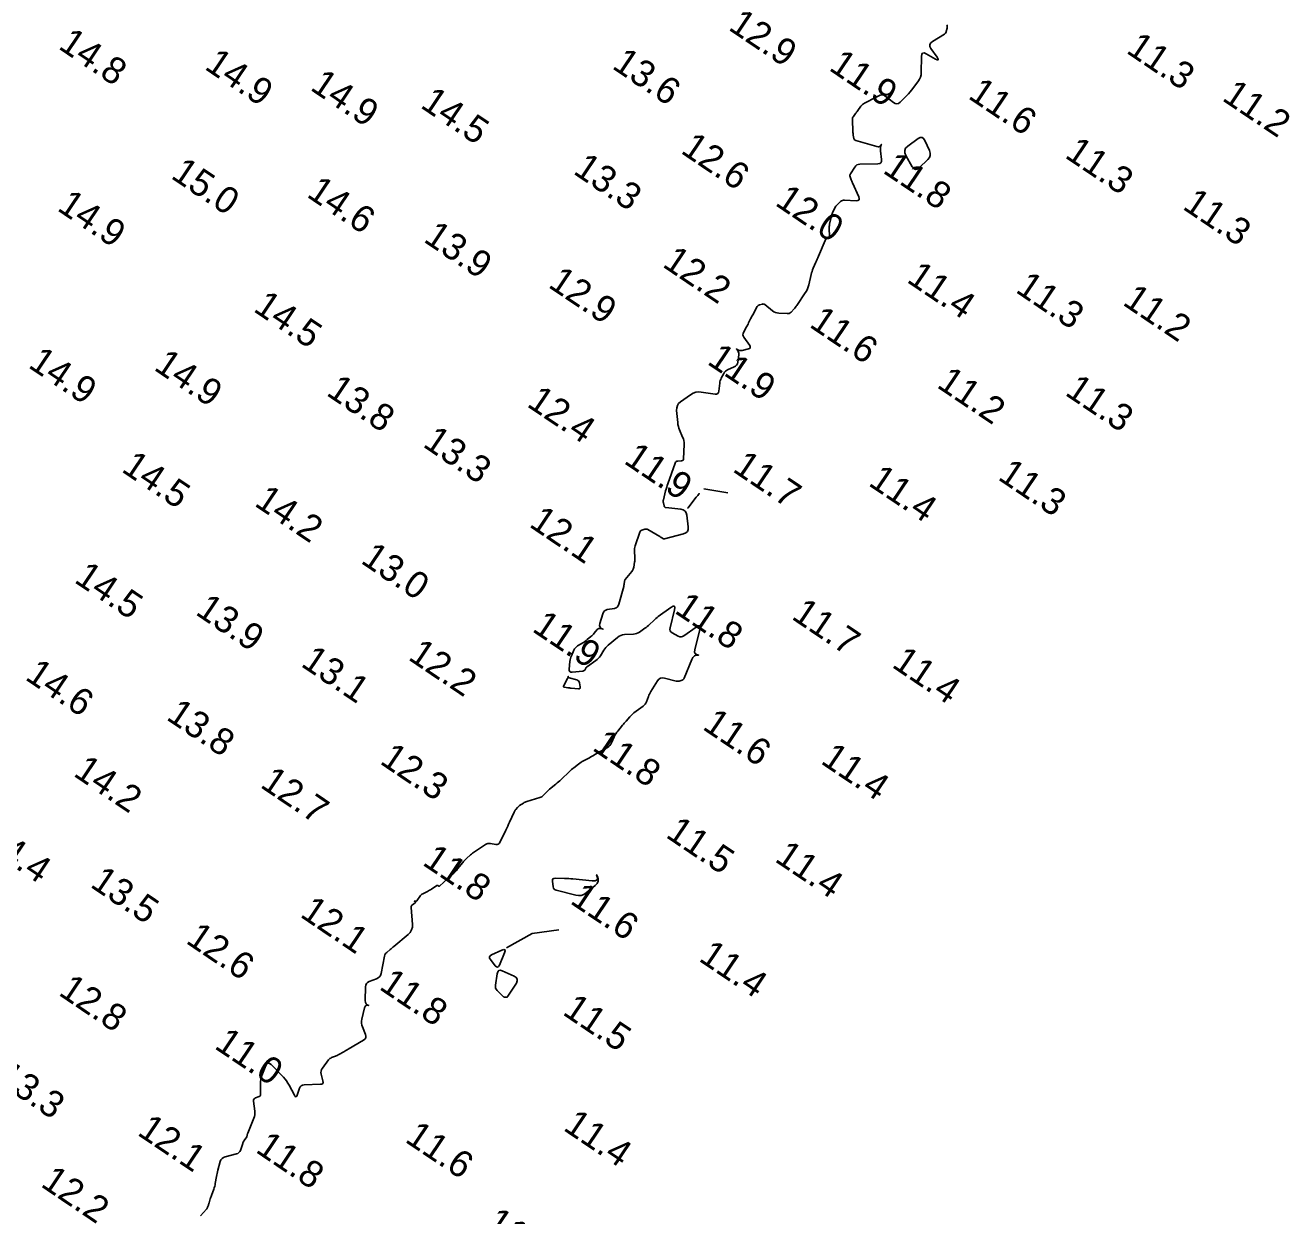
# Model space of a CAD drawing. Extents: x 815352 to 820877, y 582403 to 597439.
# Drawn here: x 816252.7 to 816489.9, y 583401.7 to 583625.1 of the extents above; entities that cross this region are included whole.
import ezdxf

# ---------------------------------------------------------------- set-up
doc = ezdxf.new("R2010")
doc.units = 0
doc.layers.add('V-CONT-EL12', color=7, linetype='Continuous')
doc.layers.add('V-TOPO-SOUN', color=7, linetype='Continuous')

msp = doc.modelspace()

# ---------------------------------------------------------------- linework, layer by layer
at = {"layer": 'V-CONT-EL12'}
for points in [[(816425.55, 583625.17), (816425.6, 583625.02), (816425.63, 583624.86), (816425.64, 583624.71), (816425.61, 583624.55), (816425.45, 583623.9), (816425.4, 583623.75), (816425.32, 583623.61), (816425.22, 583623.5), (816425.09, 583623.4), (816422.85, 583622.03), (816422.52, 583621.76), (816422.36, 583621.45), (816422.38, 583621.1), (816422.57, 583620.71), (816423.71, 583619.06), (816423.91, 583618.73), (816423.92, 583618.57), (816423.76, 583618.57), (816423.41, 583618.73), (816421.67, 583619.72), (816421.29, 583619.87), (816421.01, 583619.84), (816420.85, 583619.62), (816420.79, 583619.21), (816420.75, 583616.19), (816420.71, 583615.76), (816420.61, 583615.36), (816420.45, 583614.98), (816420.22, 583614.62), (816419.19, 583613.23), (816418.92, 583612.88), (816418.65, 583612.55), (816418.36, 583612.23), (816418.06, 583611.91), (816416.82, 583610.65), (816416.51, 583610.42), (816416.19, 583610.33), (816415.87, 583610.38), (816415.54, 583610.58), (816413.94, 583611.85), (816413.73, 583611.98), (816413.5, 583612.04), (816413.27, 583612.03), (816413.02, 583611.95), (816412.02, 583611.45), (816411.78, 583611.33), (816411.55, 583611.22), (816411.32, 583611.1), (816411.09, 583610.98), (816410.11, 583610.46), (816409.92, 583610.35), (816409.74, 583610.21), (816409.58, 583610.06), (816409.44, 583609.88), (816408.83, 583609.05), (816408.73, 583608.91), (816408.63, 583608.78), (816408.53, 583608.64), (816408.42, 583608.5), (816408.01, 583607.95), (816407.93, 583607.81), (816407.87, 583607.66), (816407.83, 583607.5), (816407.83, 583607.34), (816407.93, 583605.11), (816407.94, 583604.95), (816407.95, 583604.79), (816407.97, 583604.63), (816408, 583604.48), (816408.11, 583603.85), (816408.16, 583603.71), (816408.23, 583603.6), (816408.34, 583603.51), (816408.48, 583603.45), (816412.43, 583602.31), (816412.71, 583602.26), (816412.94, 583602.32), (816413.13, 583602.47), (816413.27, 583602.71), (816413.17, 583602.42), (816413.11, 583602.12), (816413.09, 583601.82), (816413.1, 583601.51), (816413.3, 583599.86), (816413.29, 583599.53), (816413.18, 583599.29), (816412.96, 583599.15), (816412.63, 583599.09), (816409.2, 583599), (816408.92, 583598.96), (816408.67, 583598.86), (816408.46, 583598.7), (816408.28, 583598.47), (816407.48, 583597.21), (816407.42, 583597.08), (816407.38, 583596.94), (816407.38, 583596.8), (816407.42, 583596.66), (816407.61, 583596.09), (816407.66, 583595.94), (816407.72, 583595.8), (816407.77, 583595.66), (816407.84, 583595.52), (816409.02, 583592.91), (816409.13, 583592.57), (816409.08, 583592.33), (816408.87, 583592.2), (816408.52, 583592.16), (816406.35, 583592.24), (816406.15, 583592.23), (816405.97, 583592.18), (816405.79, 583592.1), (816405.63, 583591.98), (816405, 583591.41), (816404.86, 583591.27), (816404.74, 583591.12), (816404.63, 583590.96), (816404.54, 583590.78), (816404.19, 583590.07), (816404.11, 583589.89), (816404.04, 583589.7), (816403.98, 583589.52), (816403.93, 583589.32), (816403.56, 583587.76), (816403.51, 583587.53), (816403.49, 583587.3), (816403.48, 583587.06), (816403.48, 583586.83), (816403.56, 583585.63), (816403.56, 583585.52), (816403.53, 583585.43), (816403.47, 583585.35), (816403.38, 583585.28), (816402.99, 583585.03), (816402.9, 583584.97), (816402.82, 583584.89), (816402.75, 583584.8), (816402.7, 583584.7), (816401.45, 583581.74), (816401.33, 583581.45), (816401.21, 583581.17), (816401.09, 583580.89), (816400.96, 583580.6), (816400.47, 583579.47), (816400.36, 583579.18), (816400.26, 583578.89), (816400.17, 583578.6), (816400.09, 583578.3), (816399.67, 583576.39), (816399.56, 583575.99), (816399.41, 583575.59), (816399.22, 583575.21), (816399, 583574.85), (816397.43, 583572.51), (816397.31, 583572.34), (816397.18, 583572.17), (816397.05, 583572.01), (816396.9, 583571.85), (816396.32, 583571.24), (816396.17, 583571.1), (816396, 583571.01), (816395.81, 583570.96), (816395.61, 583570.96), (816394.02, 583571.05), (816393.7, 583571.1), (816393.39, 583571.19), (816393.1, 583571.33), (816392.83, 583571.52), (816391.43, 583572.65), (816391.32, 583572.73), (816391.2, 583572.77), (816391.07, 583572.78), (816390.94, 583572.76), (816390.4, 583572.61), (816390.27, 583572.57), (816390.16, 583572.5), (816390.07, 583572.41), (816389.99, 583572.3), (816389.13, 583570.73), (816389.03, 583570.54), (816388.93, 583570.35), (816388.83, 583570.16), (816388.74, 583569.97), (816388.37, 583569.21), (816388.28, 583569.02), (816388.18, 583568.83), (816388.08, 583568.65), (816387.98, 583568.46), (816387.42, 583567.45), (816387.32, 583567.23), (816387.3, 583567), (816387.35, 583566.78), (816387.46, 583566.56), (816388.56, 583564.99), (816388.68, 583564.77), (816388.68, 583564.59), (816388.56, 583564.45), (816388.33, 583564.35), (816387.16, 583564.06), (816386.88, 583564.02), (816386.61, 583564.05), (816386.37, 583564.15), (816386.13, 583564.31), (816386.08, 583564.36), (816386.29, 583564.12), (816386.43, 583563.86), (816386.5, 583563.56), (816386.5, 583563.24), (816386.33, 583561.84), (816386.26, 583561.56), (816386.12, 583561.31), (816385.93, 583561.12), (816385.67, 583560.97), (816384.41, 583560.42), (816384.19, 583560.31), (816384, 583560.16), (816383.84, 583559.98), (816383.71, 583559.76), (816383.24, 583558.85), (816383.14, 583558.62), (816383.05, 583558.39), (816382.99, 583558.14), (816382.95, 583557.89), (816382.78, 583556.43), (816382.71, 583556.15), (816382.57, 583555.96), (816382.35, 583555.86), (816382.06, 583555.87), (816379.46, 583556.24), (816378.93, 583556.27), (816378.43, 583556.2), (816377.95, 583556.03), (816377.49, 583555.76), (816375.59, 583554.4), (816375.24, 583554.08), (816375, 583553.71), (816374.87, 583553.28), (816374.86, 583552.81), (816375.07, 583550.52), (816375.11, 583550.16), (816375.19, 583549.81), (816375.29, 583549.47), (816375.42, 583549.14), (816375.99, 583547.81), (816376.12, 583547.48), (816376.2, 583547.14), (816376.25, 583546.79), (816376.26, 583546.43), (816376.16, 583543.73), (816376.13, 583543.57), (816376.06, 583543.45), (816375.95, 583543.38), (816375.79, 583543.34), (816375.07, 583543.29), (816374.9, 583543.26), (816374.77, 583543.19), (816374.66, 583543.08), (816374.59, 583542.93), (816373.2, 583539.03), (816373.09, 583538.71), (816372.99, 583538.39), (816372.89, 583538.06), (816372.8, 583537.73), (816372.38, 583536.05), (816372.35, 583535.9), (816372.34, 583535.76), (816372.35, 583535.62), (816372.37, 583535.47), (816372.5, 583534.9), (816372.55, 583534.77), (816372.63, 583534.67), (816372.73, 583534.61), (816372.86, 583534.58), (816375.64, 583534.26), (816376.1, 583534.15), (816376.44, 583533.92), (816376.67, 583533.58), (816376.79, 583533.13), (816377.04, 583530.96), (816377.03, 583530.47), (816376.88, 583530.09), (816376.58, 583529.81), (816376.13, 583529.62), (816372.61, 583528.71), (816372.53, 583528.7), (816372.45, 583528.7), (816372.37, 583528.72), (816372.29, 583528.76), (816372, 583528.95), (816371.92, 583528.99), (816371.85, 583529.04), (816371.77, 583529.08), (816371.7, 583529.13), (816369.45, 583530.46), (816369.32, 583530.52), (816369.18, 583530.55), (816369.05, 583530.55), (816368.9, 583530.52), (816368.33, 583530.34), (816368.2, 583530.28), (816368.1, 583530.2), (816368.01, 583530.1), (816367.95, 583529.97), (816367.07, 583527.4), (816367, 583527.15), (816366.95, 583526.89), (816366.93, 583526.63), (816366.93, 583526.37), (816367, 583525.23), (816367.01, 583525), (816367, 583524.77), (816366.99, 583524.55), (816366.96, 583524.32), (816366.8, 583523.42), (816366.75, 583523.2), (816366.68, 583522.99), (816366.57, 583522.8), (816366.44, 583522.61), (816365.23, 583521.11), (816365.17, 583521.02), (816365.12, 583520.92), (816365.08, 583520.81), (816365.06, 583520.7), (816365.01, 583520.24), (816365, 583520.13), (816364.98, 583520.01), (816364.96, 583519.9), (816364.93, 583519.79), (816364.03, 583516.43), (816363.91, 583516.14), (816363.73, 583515.91), (816363.49, 583515.76), (816363.18, 583515.66), (816361.85, 583515.43), (816361.55, 583515.34), (816361.31, 583515.19), (816361.13, 583514.96), (816361, 583514.67), (816360.48, 583512.84), (816360.42, 583512.46), (816360.5, 583512.15), (816360.72, 583511.91), (816361.06, 583511.75), (816360.65, 583511.88), (816360.46, 583511.91), (816360.27, 583511.89), (816360.11, 583511.81), (816359.96, 583511.68), (816359.4, 583511.01), (816359.26, 583510.85), (816359.11, 583510.69), (816358.95, 583510.54), (816358.79, 583510.4), (816358.08, 583509.8), (816357.91, 583509.66), (816357.73, 583509.52), (816357.55, 583509.39), (816357.36, 583509.27), (816356.29, 583508.62), (816356.07, 583508.45), (816355.88, 583508.27), (816355.72, 583508.05), (816355.58, 583507.81), (816355.12, 583506.78), (816355.02, 583506.52), (816354.93, 583506.26), (816354.87, 583505.99), (816354.84, 583505.71), (816354.7, 583504.27), (816354.71, 583503.99), (816354.81, 583503.79), (816355.01, 583503.69), (816355.29, 583503.68), (816357.29, 583503.9), (816357.38, 583503.92), (816357.47, 583503.96), (816357.54, 583504.02), (816357.61, 583504.1), (816357.83, 583504.45), (816357.89, 583504.54), (816357.95, 583504.62), (816358.03, 583504.69), (816358.11, 583504.75), (816359.71, 583505.89), (816359.95, 583506.08), (816360.18, 583506.29), (816360.38, 583506.53), (816360.55, 583506.78), (816361.22, 583507.84), (816361.39, 583508.1), (816361.59, 583508.34), (816361.8, 583508.56), (816362.03, 583508.77), (816363.75, 583510.21), (816364.06, 583510.43), (816364.38, 583510.59), (816364.73, 583510.7), (816365.1, 583510.75), (816366.79, 583510.85), (816367.09, 583510.89), (816367.36, 583510.96), (816367.63, 583511.08), (816367.88, 583511.23), (816368.9, 583511.92), (816369.13, 583512.08), (816369.35, 583512.25), (816369.56, 583512.43), (816369.76, 583512.62), (816370.57, 583513.39), (816370.77, 583513.58), (816370.98, 583513.77), (816371.2, 583513.94), (816371.42, 583514.11), (816373.8, 583515.82), (816374.19, 583516.05), (816374.43, 583516.05), (816374.52, 583515.82), (816374.46, 583515.37), (816373.62, 583512.01), (816373.58, 583511.71), (816373.64, 583511.46), (816373.79, 583511.24), (816374.02, 583511.07), (816375.15, 583510.45), (816375.43, 583510.34), (816375.71, 583510.31), (816375.98, 583510.37), (816376.24, 583510.52), (816378.52, 583512.16), (816378.92, 583512.38), (816379.16, 583512.38), (816379.25, 583512.16), (816379.19, 583511.71), (816378.27, 583507.87), (816378.23, 583507.47), (816378.34, 583507.18), (816378.59, 583506.99), (816378.98, 583506.91), (816378.55, 583506.88), (816378.2, 583506.73), (816377.91, 583506.47), (816377.7, 583506.09), (816376.26, 583502.56), (816376.19, 583502.44), (816376.11, 583502.34), (816376, 583502.27), (816375.88, 583502.21), (816375.34, 583502.03), (816375.2, 583501.99), (816375.07, 583501.98), (816374.93, 583501.98), (816374.79, 583502.01), (816372.56, 583502.58), (816372.16, 583502.62), (816371.82, 583502.55), (816371.52, 583502.36), (816371.26, 583502.06), (816370.01, 583500.05), (816369.88, 583499.82), (816369.76, 583499.59), (816369.65, 583499.36), (816369.55, 583499.11), (816369.18, 583498.13), (816369.08, 583497.9), (816368.94, 583497.68), (816368.77, 583497.5), (816368.58, 583497.33), (816366.85, 583496.05), (816366.64, 583495.89), (816366.44, 583495.71), (816366.25, 583495.53), (816366.07, 583495.33), (816365.38, 583494.53), (816365.2, 583494.33), (816365.03, 583494.13), (816364.86, 583493.93), (816364.69, 583493.72), (816363.81, 583492.65), (816363.61, 583492.41), (816363.44, 583492.15), (816363.29, 583491.88), (816363.16, 583491.59), (816362.67, 583490.44), (816362.53, 583490.17), (816362.35, 583489.93), (816362.14, 583489.72), (816361.88, 583489.55), (816359.54, 583488.23), (816359.28, 583488.08), (816359.02, 583487.93), (816358.76, 583487.79), (816358.49, 583487.65), (816357.39, 583487.06), (816357.15, 583486.92), (816356.92, 583486.78), (816356.69, 583486.62), (816356.47, 583486.45), (816355.59, 583485.77), (816355.37, 583485.6), (816355.16, 583485.42), (816354.95, 583485.23), (816354.75, 583485.05), (816353.19, 583483.55), (816352.95, 583483.33), (816352.71, 583483.11), (816352.47, 583482.9), (816352.22, 583482.69), (816351.02, 583481.72), (816350.87, 583481.59), (816350.71, 583481.46), (816350.57, 583481.31), (816350.42, 583481.17), (816349.85, 583480.58), (816349.71, 583480.44), (816349.54, 583480.32), (816349.37, 583480.23), (816349.18, 583480.16), (816346.78, 583479.42), (816346.6, 583479.36), (816346.44, 583479.29), (816346.27, 583479.21), (816346.11, 583479.12), (816345.41, 583478.66), (816345.3, 583478.59), (816345.19, 583478.5), (816345.1, 583478.41), (816345.01, 583478.31), (816344.67, 583477.9), (816344.59, 583477.79), (816344.52, 583477.68), (816344.45, 583477.57), (816344.39, 583477.45), (816343.51, 583475.52), (816343.34, 583475.16), (816343.18, 583474.8), (816343.01, 583474.44), (816342.83, 583474.08), (816341.69, 583471.72), (816341.56, 583471.53), (816341.4, 583471.4), (816341.2, 583471.34), (816340.96, 583471.35), (816339.95, 583471.53), (816339.7, 583471.55), (816339.46, 583471.53), (816339.23, 583471.46), (816339.01, 583471.34), (816336.97, 583470), (816336.76, 583469.85), (816336.56, 583469.71), (816336.36, 583469.55), (816336.17, 583469.39), (816335.42, 583468.72), (816335.23, 583468.55), (816335.06, 583468.37), (816334.89, 583468.18), (816334.73, 583467.99), (816333.76, 583466.78), (816333.54, 583466.51), (816333.31, 583466.26), (816333.07, 583466.01), (816332.82, 583465.78), (816330.4, 583463.55), (816330.36, 583463.52), (816330.32, 583463.51), (816330.27, 583463.52), (816330.23, 583463.54), (816330.04, 583463.65), (816330, 583463.67), (816329.95, 583463.68), (816329.9, 583463.67), (816329.86, 583463.65), (816328.86, 583463), (816328.68, 583462.88), (816328.49, 583462.77), (816328.3, 583462.66), (816328.11, 583462.56), (816327.26, 583462.12), (816327.09, 583462.02), (816326.94, 583461.9), (816326.8, 583461.77), (816326.68, 583461.61), (816326.24, 583460.96), (816326.12, 583460.82), (816325.98, 583460.73), (816325.82, 583460.7), (816325.63, 583460.72), (816325.72, 583460.7), (816325.84, 583460.66), (816325.88, 583460.6), (816325.86, 583460.53), (816325.78, 583460.44), (816325.29, 583460.06), (816325.19, 583459.96), (816325.12, 583459.85), (816325.08, 583459.71), (816325.07, 583459.57), (816325.31, 583456.38), (816325.29, 583455.83), (816325.15, 583455.32), (816324.88, 583454.87), (816324.5, 583454.47), (816321.82, 583452.22), (816321.65, 583452.08), (816321.49, 583451.94), (816321.32, 583451.8), (816321.15, 583451.67), (816320.48, 583451.12), (816320.33, 583450.98), (816320.21, 583450.81), (816320.12, 583450.63), (816320.06, 583450.43), (816319.41, 583447.14), (816319.3, 583446.81), (816319.12, 583446.54), (816318.88, 583446.32), (816318.57, 583446.16), (816317.19, 583445.63), (816316.89, 583445.47), (816316.67, 583445.25), (816316.54, 583444.97), (816316.49, 583444.63), (816316.45, 583442.06), (816316.49, 583441.74), (816316.61, 583441.49), (816316.81, 583441.29), (816317.09, 583441.16), (816316.8, 583441.21), (816316.57, 583441.15), (816316.4, 583440.98), (816316.29, 583440.7), (816315.82, 583438.57), (816315.76, 583438.2), (816315.76, 583437.84), (816315.82, 583437.48), (816315.93, 583437.12), (816316.49, 583435.71), (816316.57, 583435.38), (816316.54, 583435.09), (816316.38, 583434.84), (816316.11, 583434.63), (816313.24, 583432.95), (816313.03, 583432.83), (816312.83, 583432.71), (816312.62, 583432.6), (816312.42, 583432.48), (816311.52, 583431.97), (816311.35, 583431.88), (816311.18, 583431.8), (816311.01, 583431.72), (816310.84, 583431.65), (816310.14, 583431.37), (816309.98, 583431.29), (816309.83, 583431.19), (816309.69, 583431.07), (816309.57, 583430.93), (816308.4, 583429.38), (816308.24, 583429.12), (816308.15, 583428.84), (816308.13, 583428.55), (816308.17, 583428.25), (816308.5, 583427), (816308.53, 583426.73), (816308.46, 583426.53), (816308.29, 583426.41), (816308.02, 583426.36), (816305, 583426.27), (816304.69, 583426.22), (816304.44, 583426.1), (816304.25, 583425.9), (816304.12, 583425.62), (816303.69, 583424.35), (816303.58, 583424.11), (816303.46, 583424.03), (816303.32, 583424.09), (816303.17, 583424.31), (816302.17, 583426.2), (816301.94, 583426.61), (816301.69, 583426.99), (816301.4, 583427.35), (816301.09, 583427.7), (816298.77, 583430.07), (816298.47, 583430.3), (816298.2, 583430.35), (816297.97, 583430.2), (816297.78, 583429.87), (816297.04, 583428.03), (816296.92, 583427.66), (816296.83, 583427.29), (816296.78, 583426.9), (816296.77, 583426.51), (816296.81, 583424.43), (816296.8, 583424.3), (816296.75, 583424.2), (816296.67, 583424.12), (816296.55, 583424.06), (816295.88, 583423.84), (816295.82, 583423.81), (816295.76, 583423.78), (816295.71, 583423.73), (816295.67, 583423.68), (816295.51, 583423.44), (816295.48, 583423.38), (816295.46, 583423.32), (816295.45, 583423.26), (816295.45, 583423.19), (816295.73, 583421.31), (816295.76, 583420.98), (816295.74, 583420.65), (816295.68, 583420.33), (816295.57, 583420.01), (816294.39, 583417.18), (816294.36, 583417.13), (816294.35, 583417.07), (816294.33, 583417.02), (816294.32, 583416.96), (816294.28, 583416.73), (816294.27, 583416.67), (816294.25, 583416.62), (816294.23, 583416.57), (816294.2, 583416.52), (816293.73, 583415.82), (816293.65, 583415.68), (816293.57, 583415.54), (816293.51, 583415.4), (816293.45, 583415.25), (816293.03, 583413.97), (816292.92, 583413.74), (816292.76, 583413.55), (816292.56, 583413.41), (816292.31, 583413.32), (816290.18, 583412.78), (816289.84, 583412.66), (816289.58, 583412.46), (816289.38, 583412.2), (816289.25, 583411.86), (816288.82, 583410.26), (816288.75, 583409.96), (816288.68, 583409.65), (816288.61, 583409.35), (816288.55, 583409.05), (816288.32, 583407.75), (816288.26, 583407.49), (816288.2, 583407.23), (816288.12, 583406.97), (816288.03, 583406.71), (816287.58, 583405.49), (816287.53, 583405.34), (816287.47, 583405.18), (816287.42, 583405.03), (816287.37, 583404.87), (816287.15, 583404.13), (816287.12, 583404.02), (816287.09, 583403.92), (816287.05, 583403.82), (816287.02, 583403.71), (816286.88, 583403.3), (816286.84, 583403.21), (816286.79, 583403.11), (816286.73, 583403.02), (816286.67, 583402.94), (816285.56, 583401.66)], [(816384.48, 583537.34), (816379.95, 583538.12)], [(816347.77, 583454.66), (816342.95, 583451.94)], [(816352.79, 583455.35), (816347.77, 583454.66)]]:
    msp.add_lwpolyline(points, dxfattribs=at)
for points in [[(816417.64, 583601.15), (816417.64, 583601.59), (816417.82, 583602), (816418.2, 583602.36), (816420.15, 583603.8), (816420.55, 583604.02), (816420.9, 583604.03), (816421.19, 583603.85), (816421.44, 583603.47), (816422.3, 583601.55), (816422.45, 583601.08), (816422.44, 583600.65), (816422.28, 583600.24), (816421.98, 583599.86), (816420.38, 583598.35), (816420, 583598.08), (816419.65, 583598.02), (816419.34, 583598.18), (816419.05, 583598.54), (816417.84, 583600.66)], [(816378.55, 583536.55), (816378.68, 583536.71), (816378.82, 583536.87), (816378.95, 583537.03), (816379.09, 583537.19), (816378.95, 583537.03), (816378.82, 583536.87), (816378.68, 583536.71), (816378.55, 583536.55), (816376.94, 583534.49)], [(816356.32, 583502.16), (816356.45, 583502.05), (816356.55, 583501.9), (816356.61, 583501.72), (816356.76, 583500.92), (816356.77, 583500.75), (816356.72, 583500.63), (816356.61, 583500.57), (816356.44, 583500.56), (816355.07, 583500.7), (816354.91, 583500.71), (816354.76, 583500.73), (816354.61, 583500.75), (816354.46, 583500.77), (816353.85, 583500.87), (816353.72, 583500.91), (816353.66, 583500.98), (816353.65, 583501.07), (816353.69, 583501.19), (816354.39, 583502.52), (816354.44, 583502.62), (816354.48, 583502.73), (816354.51, 583502.83), (816354.53, 583502.94), (816354.53, 583502.84), (816354.56, 583502.76), (816354.62, 583502.7), (816354.72, 583502.66), (816356.14, 583502.24)], [(816357.43, 583461.99), (816356.97, 583461.82), (816356.47, 583461.77), (816355.95, 583461.85), (816352.29, 583462.76), (816352.06, 583462.85), (816351.88, 583462.99), (816351.77, 583463.18), (816351.71, 583463.42), (816351.57, 583464.49), (816351.58, 583464.73), (816351.66, 583464.89), (816351.82, 583464.99), (816352.05, 583465.02), (816353.85, 583465), (816354.24, 583464.99), (816354.63, 583464.97), (816355.02, 583464.94), (816355.41, 583464.91), (816359, 583464.52), (816359.59, 583464.54), (816359.93, 583464.74), (816360.01, 583465.12), (816359.85, 583465.69), (816359.99, 583465.38), (816360.13, 583464.89), (816360.11, 583464.45), (816359.92, 583464.04), (816359.58, 583463.67), (816357.87, 583462.28)], [(816342.43, 583451.66), (816342.64, 583451.62), (816342.69, 583451.41), (816342.58, 583451.05), (816341.6, 583448.71), (816341.44, 583448.45), (816341.26, 583448.34), (816341.06, 583448.4), (816340.84, 583448.6), (816339.91, 583449.76), (816339.75, 583450.03), (816339.73, 583450.26), (816339.85, 583450.47), (816340.11, 583450.64), (816342.07, 583451.54)], [(816341.02, 583444.19), (816340.9, 583444.43), (816340.85, 583444.69), (816340.86, 583444.97), (816341.18, 583447.12), (816341.29, 583447.49), (816341.49, 583447.71), (816341.77, 583447.76), (816342.15, 583447.65), (816344.4, 583446.65), (816344.77, 583446.41), (816344.97, 583446.12), (816344.97, 583445.76), (816344.79, 583445.36), (816343.22, 583442.88), (816343.17, 583442.82), (816343.1, 583442.77), (816343.03, 583442.74), (816342.95, 583442.73), (816342.61, 583442.72), (816342.52, 583442.73), (816342.45, 583442.75), (816342.38, 583442.79), (816342.31, 583442.84), (816341.19, 583443.97)]]:
    msp.add_lwpolyline(points, close=True, dxfattribs=at)

# ---------------------------------------------------------------- texts
at = {"layer": 'V-TOPO-SOUN'}
for s, p in [('12.9 ', (816384.37, 583624.36)), ('14.8 ', (816258.68, 583620.81)), ('11.3 ', (816459, 583620.02)), ('14.9 ', (816286.1, 583616.97)), ('13.6 ', (816362.55, 583617.1)), ('11.9 ', (816403.23, 583616.78)), ('14.9 ', (816305.92, 583613.07)), ('11.6 ', (816429.34, 583611.49)), ('14.5 ', (816326.59, 583609.76)), ('11.2 ', (816476.98, 583611.1)), ('12.6 ', (816375.44, 583601.22)), ('11.3 ', (816447.49, 583600.37)), ('13.3 ', (816355.26, 583597.35)), ('11.8 ', (816413.34, 583597.52)), ('15.0 ', (816279.78, 583596.51)), ('14.6 ', (816305.26, 583593.02)), ('14.9 ', (816258.45, 583590.46)), ('12.0 ', (816393.13, 583591.43)), ('11.3 ', (816469.57, 583590.73)), ('13.9 ', (816327.18, 583584.59)), ('12.2 ', (816372, 583579.9)), ('12.9 ', (816350.57, 583576.06)), ('11.4 ', (816417.83, 583577.01)), ('11.3 ', (816438.24, 583575.11)), ('14.5 ', (816295.26, 583571.53)), ('11.2 ', (816458.32, 583572.75)), ('11.6 ', (816399.55, 583568.61)), ('11.9 ', (816380.4, 583561.63)), ('14.9 ', (816253.03, 583561)), ('14.9 ', (816276.59, 583560.54)), ('11.2 ', (816423.47, 583557.26)), ('13.8 ', (816308.94, 583555.79)), ('11.3 ', (816447.52, 583555.82)), ('12.4 ', (816346.57, 583553.69)), ('13.3 ', (816327.05, 583546.14)), ('11.9 ', (816364.75, 583543.02)), ('14.5 ', (816270.52, 583541.45)), ('11.7 ', (816385.15, 583541.48)), ('11.4 ', (816410.64, 583538.86)), ('11.3 ', (816434.92, 583539.97)), ('14.2 ', (816295.45, 583535.05)), ('12.1 ', (816346.99, 583531.13)), ('13.0 ', (816315.41, 583524.3)), ('14.5 ', (816261.66, 583520.68)), ('13.9 ', (816284.4, 583514.64)), ('11.8 ', (816374.26, 583514.94)), ('11.7 ', (816396.21, 583513.82)), ('11.9 ', (816347.55, 583511.49)), ('13.1 ', (816304.18, 583504.94)), ('12.2 ', (816324.29, 583506.18)), ('11.4 ', (816415.04, 583504.77)), ('14.6 ', (816252.44, 583502.43)), ('13.8 ', (816278.92, 583494.93)), ('11.6 ', (816379.51, 583493.12)), ('11.8 ', (816358.84, 583489.19)), ('12.3 ', (816318.98, 583486.66)), ('11.4 ', (816401.69, 583486.69)), ('14.2 ', (816261.5, 583484.36)), ('12.7 ', (816296.54, 583482.23)), ('11.5 ', (816372.62, 583472.85)), ('14.4 ', (816244.47, 583471.17)), ('11.8 ', (816326.98, 583467.66)), ('11.4 ', (816393.06, 583468.32)), ('13.5 ', (816264.65, 583463.53)), ('11.6 ', (816354.67, 583460.44)), ('12.1 ', (816304.01, 583457.93)), ('12.6 ', (816282.59, 583452.99)), ('11.4 ', (816378.82, 583449.65)), ('12.8 ', (816258.71, 583443.25)), ('11.8 ', (816318.85, 583444.34)), ('11.5 ', (816353.26, 583439.58)), ('11.0 ', (816287.95, 583433.23)), ('13.3 ', (816247.03, 583426.92)), ('12.1 ', (816273.5, 583416.99)), ('11.4 ', (816353.39, 583417.89)), ('11.6 ', (816323.7, 583415.69)), ('11.8 ', (816295.68, 583413.76)), ('12.2 ', (816255.36, 583407.33)), ('11.4 ', (816338.7, 583399.49))]:
    msp.add_text(s, height=5, rotation=326, dxfattribs=at).set_placement(p)

doc.saveas('drawing.dxf')
